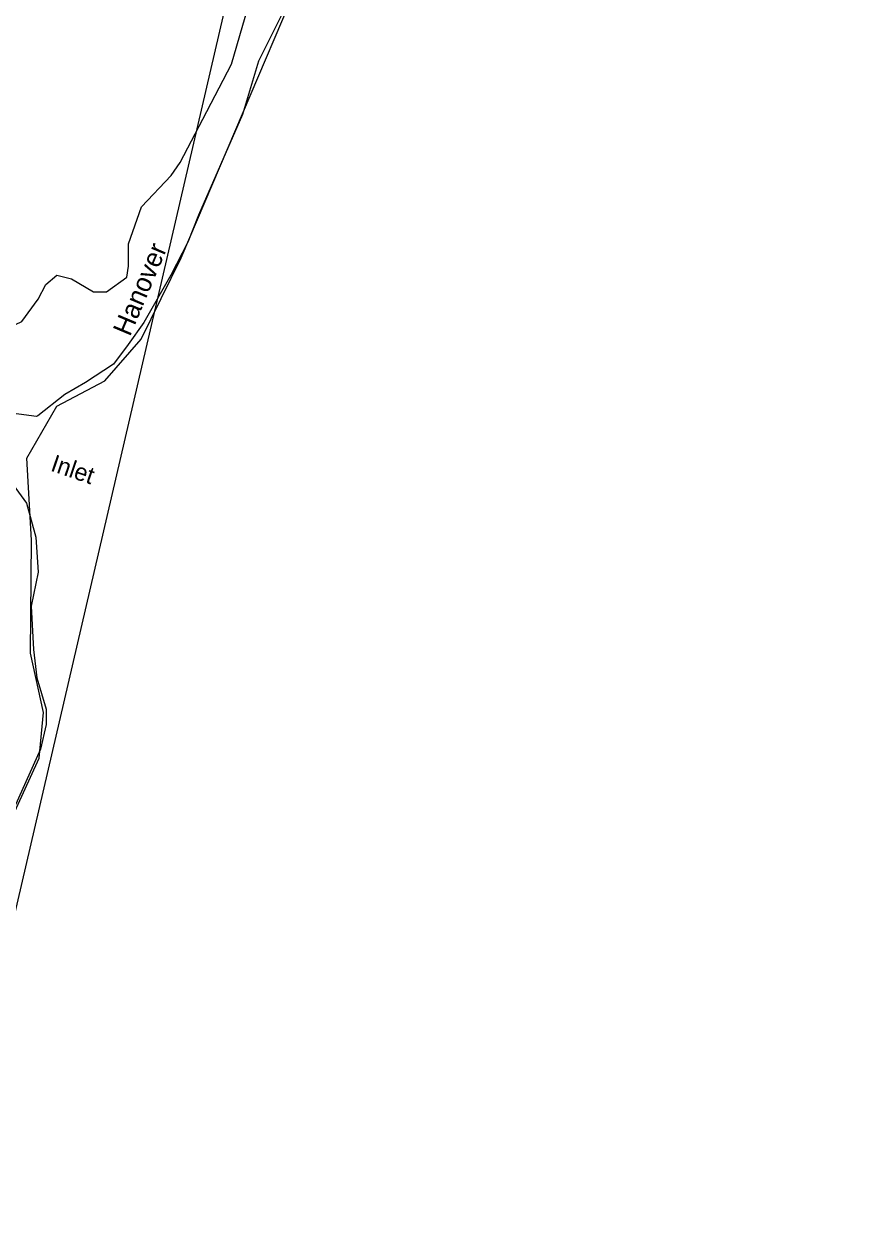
# Model space of a CAD drawing. Extents: x 1945482 to 2853149, y 66427 to 1015778.
# Drawn here: x 2340906 to 2347995, y 115103 to 125465 of the extents above; entities that cross this region are included whole.
import ezdxf

# ---------------------------------------------------------------- set-up
doc = ezdxf.new("R2010")
doc.units = 0
for name, color, linetype in [('Old_Level_19', 7, 'Continuous'), ('Old_Level_21', 7, 'Continuous'), ('Old_Level_52', 7, 'Continuous'), ('Old_Level_60', 7, 'Continuous'), ('Old_Level_63', 7, 'Continuous')]:
    doc.layers.add(name, color=color, linetype=linetype)

msp = doc.modelspace()

# ---------------------------------------------------------------- linework, layer by layer
at = {"layer": 'Old_Level_52'}
for points in [[(2341036, 119166), (2341073, 119560), (2340961, 120067), (2340968, 121038), (2340930, 121741), (2341188, 122188), (2341599, 122404), (2341912, 122763), (2342253, 123460), (2343784, 127055)], [(2332774, 94909), (2333578, 97884), (2334423, 100132), (2335252, 102715), (2335954, 104718), (2336921, 107598), (2338179, 111128), (2339020, 113445), (2339373, 114873), (2339983, 116868), (2341036, 119166)]]:
    msp.add_lwpolyline(points, dxfattribs=at)
at = {"layer": 'Old_Level_60'}
for points in [[(2345358, 130389), (2345260, 130152), (2345056, 129961), (2344991, 129762), (2344888, 129571), (2344793, 129571), (2344576, 128895), (2344059, 127634), (2343610, 126627), (2343135, 125582), (2342917, 125148), (2342781, 124689)], [(2342441, 124651), (2342686, 125123), (2342876, 125773)], [(2342781, 124689), (2342404, 123825), (2342310, 123595), (2342164, 123312), (2341934, 122904), (2341798, 122716), (2341672, 122548), (2341432, 122391), (2341254, 122287), (2341023, 122104)], [(2341023, 122104), (2341011, 122099), (2340710, 122139), (2340489, 122260), (2340205, 122472), (2340157, 122535), (2340521, 122741), (2340885, 122915), (2341027, 123105), (2341091, 123232), (2341186, 123311), (2341312, 123279), (2341502, 123169), (2341613, 123169), (2341787, 123295), (2341803, 123390), (2341803, 123580), (2341913, 123897), (2342167, 124166), (2342246, 124277), (2342441, 124651)], [(2340719, 121638), (2340926, 121355), (2341006, 121064), (2341026, 120762), (2340966, 120471), (2340986, 120099), (2341016, 119858), (2341096, 119587), (2341096, 119456), (2341046, 119245), (2340000, 116919)]]:
    msp.add_lwpolyline(points, dxfattribs=at)
at = {"layer": 'Old_Level_63'}
msp.add_lwpolyline([(2336452, 105361), (2340330, 115709), (2347995, 148690)], dxfattribs=at)

# ---------------------------------------------------------------- texts
at = {"layer": 'Old_Level_19'}
msp.add_text('Hanover', height=164, rotation=67.1319, dxfattribs=at).set_placement((2341814, 122779))
at = {"layer": 'Old_Level_21'}
msp.add_text('Inlet', height=147.6, rotation=341.1869, dxfattribs=at).set_placement((2341125, 121636))

doc.saveas('drawing.dxf')
